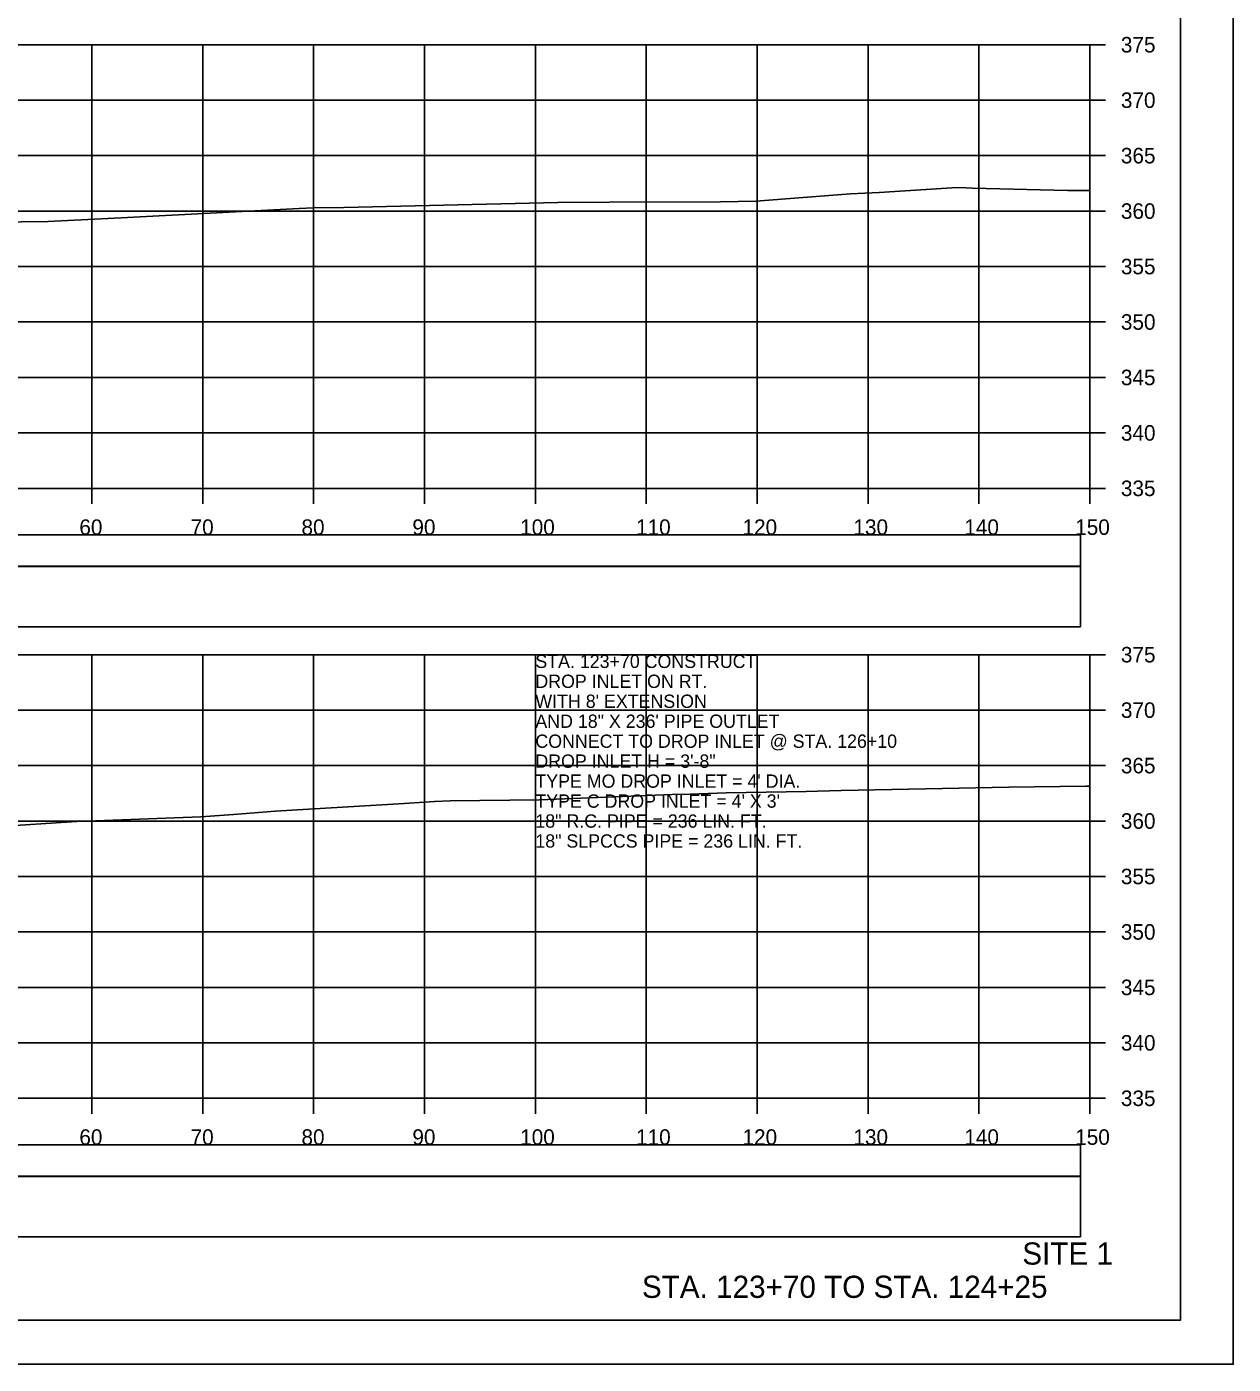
# Model space of a CAD drawing. Extents: x 1368122 to 1710785, y 373130 to 557566.
# Drawn here: x 1368743 to 1368851.8, y 376330.4 to 376451 of the extents above; entities that cross this region are included whole.
import ezdxf

# ---------------------------------------------------------------- set-up
doc = ezdxf.new("R2010")
doc.units = 0
for name, color, linetype in [('R_Alt Surface', 7, 'Continuous'), ('R_Axis', 7, 'Continuous'), ('R_Axis Annot', 7, 'Continuous'), ('R_Border', 7, 'Continuous'), ('R_Draft', 7, 'Continuous'), ('R_Exist Surface', 7, 'Continuous'), ('R_Grid', 7, 'Continuous'), ('R_No Plot', 7, 'Continuous'), ('R_Water Annot', 7, 'Continuous')]:
    doc.layers.add(name, color=color, linetype=linetype)

msp = doc.modelspace()

# ---------------------------------------------------------------- linework, layer by layer
for points in [[(1368539.73, 376396.9), (1368838.03, 376396.9), (1368838.03, 376402.32), (1368539.73, 376402.32)], [(1368539.73, 376341.9), (1368838.03, 376341.9), (1368838.03, 376347.32), (1368539.73, 376347.32)]]:
    msp.add_lwpolyline(points, close=True)
at = {"layer": 'R_Alt Surface'}
for points in [[(1368539.73, 376402.37), (1368838.03, 376402.37), (1368838.03, 376405.19), (1368539.73, 376405.19)], [(1368539.73, 376347.37), (1368838.03, 376347.37), (1368838.03, 376350.19), (1368539.73, 376350.19)]]:
    msp.add_lwpolyline(points, close=True, dxfattribs=at)
at = {"layer": 'R_Axis'}
for p, q in [((1368838.88, 376409.38), (1368838.88, 376449.38)), ((1368840.28, 376449.38), (1368838.88, 376449.38)), ((1368840.28, 376444.38), (1368838.88, 376444.38)), ((1368840.28, 376439.38), (1368838.88, 376439.38)), ((1368840.28, 376434.38), (1368838.88, 376434.38)), ((1368840.28, 376429.38), (1368838.88, 376429.38)), ((1368840.28, 376424.38), (1368838.88, 376424.38)), ((1368840.28, 376419.38), (1368838.88, 376419.38)), ((1368840.28, 376414.38), (1368838.88, 376414.38)), ((1368538.88, 376409.38), (1368838.88, 376409.38)), ((1368748.88, 376407.98), (1368748.88, 376409.38)), ((1368758.88, 376407.98), (1368758.88, 376409.38)), ((1368768.88, 376407.98), (1368768.88, 376409.38)), ((1368778.88, 376407.98), (1368778.88, 376409.38)), ((1368788.88, 376407.98), (1368788.88, 376409.38)), ((1368798.88, 376407.98), (1368798.88, 376409.38)), ((1368808.88, 376407.98), (1368808.88, 376409.38)), ((1368818.88, 376407.98), (1368818.88, 376409.38)), ((1368828.88, 376407.98), (1368828.88, 376409.38)), ((1368838.88, 376407.98), (1368838.88, 376409.38)), ((1368840.28, 376409.38), (1368838.88, 376409.38)), ((1368838.88, 376354.38), (1368838.88, 376394.38)), ((1368840.28, 376394.38), (1368838.88, 376394.38)), ((1368840.28, 376389.38), (1368838.88, 376389.38)), ((1368840.28, 376384.38), (1368838.88, 376384.38)), ((1368840.28, 376379.38), (1368838.88, 376379.38)), ((1368840.28, 376374.38), (1368838.88, 376374.38)), ((1368840.28, 376369.38), (1368838.88, 376369.38)), ((1368840.28, 376364.38), (1368838.88, 376364.38)), ((1368840.28, 376359.38), (1368838.88, 376359.38)), ((1368538.88, 376354.38), (1368838.88, 376354.38)), ((1368748.88, 376352.98), (1368748.88, 376354.38)), ((1368758.88, 376352.98), (1368758.88, 376354.38)), ((1368768.88, 376352.98), (1368768.88, 376354.38)), ((1368778.88, 376352.98), (1368778.88, 376354.38)), ((1368788.88, 376352.98), (1368788.88, 376354.38)), ((1368798.88, 376352.98), (1368798.88, 376354.38)), ((1368808.88, 376352.98), (1368808.88, 376354.38)), ((1368818.88, 376352.98), (1368818.88, 376354.38)), ((1368828.88, 376352.98), (1368828.88, 376354.38)), ((1368838.88, 376352.98), (1368838.88, 376354.38)), ((1368840.28, 376354.38), (1368838.88, 376354.38))]:
    msp.add_line(p, q, dxfattribs=at)
at = {"layer": 'R_Border'}
for q in [(1368847.06, 376539.84), (1368530.88, 376334.38)]:
    msp.add_line((1368847.06, 376334.38), q, dxfattribs=at)
at = {"layer": 'R_Exist Surface'}
for points in [[(1368732.8, 376433.28), (1368744.91, 376433.44), (1368751.54, 376433.76), (1368767.59, 376434.62), (1368768.87, 376434.67), (1368771.6, 376434.71), (1368790.91, 376435.14), (1368795.58, 376435.19), (1368805.57, 376435.2), (1368808.75, 376435.26), (1368817.3, 376435.93), (1368819.87, 376436.06), (1368826.92, 376436.5), (1368827.73, 376436.47), (1368828.3, 376436.45), (1368836.9, 376436.24), (1368838.88, 376436.23)], [(1368739.64, 376378.84), (1368747.99, 376379.36), (1368748.25, 376379.37), (1368748.44, 376379.38), (1368758.72, 376379.75), (1368761.67, 376379.98), (1368765.42, 376380.27), (1368777.04, 376380.96), (1368779.77, 376381.14), (1368781.2, 376381.21), (1368789.25, 376381.28), (1368801.23, 376381.77), (1368802.85, 376381.79), (1368806.09, 376381.91), (1368813.31, 376382.04), (1368816.45, 376382.13), (1368825.59, 376382.31), (1368831.58, 376382.44), (1368838.52, 376382.51), (1368838.88, 376382.51)]]:
    msp.add_lwpolyline(points, dxfattribs=at)
at = {"layer": 'R_Grid'}
for p, q in [((1368538.88, 376449.38), (1368838.88, 376449.38)), ((1368748.88, 376409.38), (1368748.88, 376449.38)), ((1368758.88, 376409.38), (1368758.88, 376449.38)), ((1368768.88, 376409.38), (1368768.88, 376449.38)), ((1368778.88, 376409.38), (1368778.88, 376449.38)), ((1368788.88, 376409.38), (1368788.88, 376449.38)), ((1368798.88, 376409.38), (1368798.88, 376449.38)), ((1368808.88, 376409.38), (1368808.88, 376449.38)), ((1368818.88, 376409.38), (1368818.88, 376449.38)), ((1368828.88, 376409.38), (1368828.88, 376449.38)), ((1368838.88, 376409.38), (1368838.88, 376449.38)), ((1368538.88, 376444.38), (1368838.88, 376444.38)), ((1368538.88, 376439.38), (1368838.88, 376439.38)), ((1368538.88, 376434.38), (1368838.88, 376434.38)), ((1368538.88, 376429.38), (1368838.88, 376429.38)), ((1368538.88, 376424.38), (1368838.88, 376424.38)), ((1368538.88, 376419.38), (1368838.88, 376419.38)), ((1368538.88, 376414.38), (1368838.88, 376414.38)), ((1368538.88, 376409.38), (1368838.88, 376409.38)), ((1368538.88, 376394.38), (1368838.88, 376394.38)), ((1368748.88, 376354.38), (1368748.88, 376394.38)), ((1368758.88, 376354.38), (1368758.88, 376394.38)), ((1368768.88, 376354.38), (1368768.88, 376394.38)), ((1368778.88, 376354.38), (1368778.88, 376394.38)), ((1368788.88, 376354.38), (1368788.88, 376394.38)), ((1368798.88, 376354.38), (1368798.88, 376394.38)), ((1368808.88, 376354.38), (1368808.88, 376394.38)), ((1368818.88, 376354.38), (1368818.88, 376394.38)), ((1368828.88, 376354.38), (1368828.88, 376394.38)), ((1368838.88, 376354.38), (1368838.88, 376394.38)), ((1368538.88, 376389.38), (1368838.88, 376389.38)), ((1368538.88, 376384.38), (1368838.88, 376384.38)), ((1368538.88, 376379.38), (1368838.88, 376379.38)), ((1368538.88, 376374.38), (1368838.88, 376374.38)), ((1368538.88, 376369.38), (1368838.88, 376369.38)), ((1368538.88, 376364.38), (1368838.88, 376364.38)), ((1368538.88, 376359.38), (1368838.88, 376359.38)), ((1368538.88, 376354.38), (1368838.88, 376354.38))]:
    msp.add_line(p, q, dxfattribs=at)
at = {"layer": 'R_No Plot'}
msp.add_line((1368518.48, 376330.4), (1368851.81, 376330.4), dxfattribs=at)
for points in [[(1368518.47, 376543.73), (1368851.81, 376543.73), (1368851.81, 376330.4), (1368518.47, 376330.4)], [(1368764.8, 376539.84), (1368784.42, 376539.84), (1368784.42, 376529.96), (1368800.53, 376529.96), (1368823.73, 376529.96), (1368823.85, 376501.8), (1368847.06, 376501.8), (1368847.06, 376334.38), (1368530.88, 376334.38), (1368530.88, 376539.84)]]:
    msp.add_lwpolyline(points, close=True, dxfattribs=at)

# ---------------------------------------------------------------- texts
at = {"layer": 'R_Axis Annot'}
for s, p in [('375', (1368841.68, 376448.68)), ('370', (1368841.68, 376443.68)), ('365', (1368841.68, 376438.68)), ('360', (1368841.68, 376433.68)), ('355', (1368841.68, 376428.68)), ('350', (1368841.68, 376423.68)), ('345', (1368841.68, 376418.68)), ('340', (1368841.68, 376413.68)), ('335', (1368841.68, 376408.68)), ('60', (1368747.76, 376405.18)), ('70', (1368757.79, 376405.18)), ('80', (1368767.79, 376405.18)), ('90', (1368777.79, 376405.18)), ('100', (1368787.51, 376405.18)), ('110', (1368797.96, 376405.18)), ('120', (1368807.56, 376405.18)), ('130', (1368817.56, 376405.18)), ('140', (1368827.56, 376405.18)), ('150', (1368837.56, 376405.18)), ('375', (1368841.68, 376393.68)), ('370', (1368841.68, 376388.68)), ('365', (1368841.68, 376383.68)), ('360', (1368841.68, 376378.68)), ('355', (1368841.68, 376373.68)), ('350', (1368841.68, 376368.68)), ('345', (1368841.68, 376363.68)), ('340', (1368841.68, 376358.68)), ('335', (1368841.68, 376353.68)), ('60', (1368747.76, 376350.18)), ('70', (1368757.79, 376350.18)), ('80', (1368767.79, 376350.18)), ('90', (1368777.79, 376350.18)), ('100', (1368787.51, 376350.18)), ('110', (1368797.96, 376350.18)), ('120', (1368807.56, 376350.18)), ('130', (1368817.56, 376350.18)), ('140', (1368827.56, 376350.18)), ('150', (1368837.56, 376350.18))]:
    msp.add_text(s, height=1.4, dxfattribs=at).set_placement(p)
at = {"layer": 'R_Draft'}
for s, p in [('SITE 1', (1368832.79, 376339.38)), ('STA. 123+70 TO STA. 124+25', (1368798.49, 376336.38))]:
    msp.add_text(s, height=2, dxfattribs=at).set_placement(p)
at = {"layer": 'R_Water Annot'}
for s, p in [('STA. 123+70 CONSTRUCT', (1368788.88, 376393.18)), ('DROP INLET ON RT.', (1368788.88, 376391.38)), ("WITH 8' EXTENSION", (1368788.88, 376389.58)), ('AND 18" X 236\' PIPE OUTLET', (1368788.88, 376387.78)), ('CONNECT TO DROP INLET @ STA. 126+10', (1368788.88, 376385.98)), ('DROP INLET H = 3\'-8"', (1368788.88, 376384.18)), ("TYPE MO DROP INLET = 4' DIA.", (1368788.88, 376382.38)), ("TYPE C DROP INLET = 4' X 3'", (1368788.88, 376380.58)), ('18" R.C. PIPE = 236 LIN. FT.', (1368788.88, 376378.78)), ('18" SLPCCS PIPE = 236 LIN. FT.', (1368788.88, 376376.98))]:
    msp.add_text(s, height=1.2, dxfattribs=at).set_placement(p)

doc.saveas('drawing.dxf')
